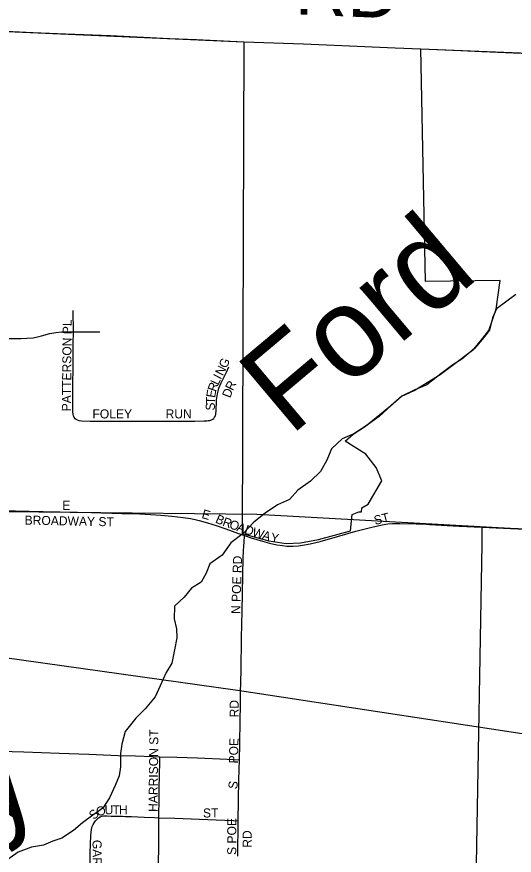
# Model space of a CAD drawing. Extents: x 1443599 to 1910620, y 1028088 to 1361369.
# Drawn here: x 1646772 to 1649524, y 1159606 to 1164247 of the extents above; entities that cross this region are included whole.
import ezdxf

# ---------------------------------------------------------------- set-up
doc = ezdxf.new("R2010")
doc.units = 0
for name, color, linetype in [('GM_X_City_Street', 7, 'Continuous'), ('GM_X_City_Street_Text', 7, 'Continuous'), ('GM_X_Corporation', 7, 'Continuous'), ('GM_X_Minor_River', 7, 'Continuous'), ('GM_X_Minor_River_Text', 7, 'Continuous'), ('GM_X_Rail_Line', 7, 'Continuous'), ('GM_X_Section', 7, 'Continuous'), ('GM_X_Township_Road', 7, 'Continuous'), ('GM_X_Township_Road_Text', 7, 'Continuous')]:
    doc.layers.add(name, color=color, linetype=linetype)

msp = doc.modelspace()

# ---------------------------------------------------------------- linework, layer by layer
at = {"layer": 'GM_X_City_Street'}
for points in [[(1647085.2, 1162502.8), (1647085.1, 1162620.8)], [(1646710.3, 1162467.7), (1646728.9, 1162466.8), (1646794.5, 1162466.5), (1646827.3, 1162467.9), (1646863.4, 1162471), (1646886.9, 1162474.9), (1646908.4, 1162480.7), (1646955.3, 1162494.6), (1646987.5, 1162500.3), (1647020.1, 1162502.8), (1647085.2, 1162502.8)], [(1647105.9, 1162015.5), (1647100.1, 1162018.6), (1647094.7, 1162022.5), (1647088.9, 1162029.5), (1647085.3, 1162038.3), (1647084.3, 1162046.3), (1647082.9, 1162062.4), (1647082.7, 1162078.7), (1647083.9, 1162436.7), (1647085.2, 1162502.8)], [(1647085.2, 1162502.8), (1647200.3, 1162503), (1647231, 1162503.9)], [(1647875, 1162061.8), (1647877.4, 1162127.5), (1647882.5, 1162159.9), (1647886.3, 1162175.8), (1647891, 1162191.4), (1647903.4, 1162221.7), (1647933.2, 1162280.1), (1647945.9, 1162310.3)], [(1647105.9, 1162015.5), (1647116.4, 1162012.5), (1647131.1, 1162010.8), (1647177.7, 1162009.8), (1647409.5, 1162009.4), (1647707.4, 1162008.9), (1647757.5, 1162008.4), (1647806.8, 1162009.9), (1647823.4, 1162011), (1647831.9, 1162011.8), (1647839.7, 1162013.3), (1647846.6, 1162014.9), (1647852.8, 1162017.5), (1647857.4, 1162020.4), (1647862.1, 1162024.4), (1647866.9, 1162030.4), (1647870.9, 1162038.1), (1647873.2, 1162045.5), (1647874.4, 1162052.7), (1647875, 1162061.8)], [(1646704.9, 1161514.3), (1646765, 1161512.9), (1646917.3, 1161509.6), (1647108.8, 1161505.5), (1647185.3, 1161503.9), (1647352.9, 1161498.5)], [(1647453.2, 1161495.4), (1647512.5, 1161493.1), (1647569.4, 1161488.2), (1647629.9, 1161482.7)], [(1647732.7, 1161469.3), (1647758.4, 1161464.4), (1647781.1, 1161459.5), (1647827.2, 1161446.4), (1647874.5, 1161431.8), (1647929, 1161412.8), (1647998.4, 1161387.2), (1648032.8, 1161375.5)], [(1648032.8, 1161375.5), (1648068.2, 1161363.4), (1648130.9, 1161344.1), (1648170.4, 1161333.5), (1648210.3, 1161324.9), (1648242.5, 1161319.9), (1648266.8, 1161317.5), (1648299.2, 1161316.7), (1648331.5, 1161318.9), (1648363.7, 1161323.6), (1648395.8, 1161329.5), (1648451.4, 1161342.9), (1648546.1, 1161370), (1648648.8, 1161399.8), (1648736.5, 1161422.7), (1648793, 1161434.8), (1648825.8, 1161439.8), (1648850.5, 1161442), (1648865.5, 1161442.4)], [(1649039, 1161438.5), (1649056.3, 1161437.6), (1649220.4, 1161427.7), (1649344.5, 1161422.3)], [(1648009.4, 1160465.8), (1648010.3, 1160505.4), (1648013.1, 1160628.6), (1648016.3, 1160809.7), (1648018.9, 1160957.8), (1648025, 1161254), (1648028.2, 1161320), (1648029.5, 1161336.5), (1648032.8, 1161375.5)], [(1648003.6, 1160135.1), (1648005.5, 1160221.3), (1648007.9, 1160353.2), (1648009.2, 1160435.7), (1648009.4, 1160465.8)], [(1646115.5, 1160197.7), (1646122.8, 1160197.4), (1646253.3, 1160194.4), (1646401, 1160190.8), (1646515.6, 1160187.3), (1646613.9, 1160184.7), (1646810.6, 1160177.8), (1647007.3, 1160171.5), (1647171.3, 1160165.1), (1647333.3, 1160159), (1647428.9, 1160155.7), (1647526.3, 1160152.8), (1647563.5, 1160151.7)], [(1647558.9, 1159814.1), (1647559.9, 1159927.3), (1647559.9, 1159976.2), (1647562.9, 1160123.7), (1647563.5, 1160151.7)], [(1647563.5, 1160151.7), (1647657.5, 1160148.9), (1647772.3, 1160145.6), (1647936.2, 1160138.8), (1647968.9, 1160137), (1648003.6, 1160135.1)], [(1647997.8, 1159797.3), (1648001.1, 1160023.1), (1648003.6, 1160135.1)], [(1647199.6, 1159785.7), (1647207.6, 1159796.6), (1647212.4, 1159802.7), (1647218.7, 1159808.5), (1647224.3, 1159812.9), (1647234.1, 1159819.1), (1647242.8, 1159822.4), (1647251.5, 1159823.9), (1647260.6, 1159824.2), (1647273, 1159823.9), (1647294, 1159823.3), (1647321.7, 1159822.6), (1647356.5, 1159821.8), (1647372.2, 1159821.4), (1647388.9, 1159820.6), (1647406.7, 1159819.9), (1647476.5, 1159817.2), (1647533.9, 1159814.9), (1647558.9, 1159814.1)], [(1647556.5, 1159485.6), (1647558.2, 1159730.5), (1647558.9, 1159814.1)], [(1647558.9, 1159814.1), (1647647.3, 1159811.3), (1647874.8, 1159803.1), (1647971.4, 1159798.4), (1647997.8, 1159797.3)], [(1647179.2, 1159498.3), (1647177.7, 1159529.3), (1647178.7, 1159618.5), (1647181.8, 1159716.6), (1647183.3, 1159731.5), (1647185.1, 1159748.2), (1647187.2, 1159757.3), (1647189.8, 1159765.7), (1647194.5, 1159776.2), (1647199.6, 1159785.7)], [(1647994.4, 1159601.6), (1647997.8, 1159797.3)]]:
    msp.add_lwpolyline(points, dxfattribs=at)
at = {"layer": 'GM_X_Corporation'}
for points in [[(1646718.7, 1164166.6), (1648028.1, 1164109.4), (1648019.8, 1161387), (1648084.7, 1161369.1), (1648165.9, 1161346.8), (1648262, 1161331), (1648341.7, 1161334.6), (1648441.5, 1161353.3), (1648619.3, 1161402.4), (1648627.5, 1161492.4), (1648664.8, 1161507.9), (1648679.2, 1161506.9), (1648680.4, 1161529.6), (1648716.7, 1161550.3), (1648791.9, 1161679.4), (1648761.1, 1161752.9), (1648704.3, 1161827.1), (1648588.4, 1161897.6), (1648634.1, 1161936.8), (1648702.2, 1161981), (1648840.5, 1162093.3), (1648898.6, 1162145.4), (1648970.7, 1162179.5), (1649115, 1162267.8), (1649181.1, 1162317.9), (1649301.3, 1162408.1), (1649343.4, 1162458.3), (1649383.5, 1162510.4), (1649423.6, 1162628.8), (1649446.6, 1162787.2), (1649033.6, 1162781.1), (1649007.2, 1164069), (1651808.8, 1163957.8)], [(1649799.6, 1161402.3), (1649503.4, 1161415.5), (1649344.5, 1161422.3), (1649345.1, 1161327.7), (1649313.1, 1159556.8)]]:
    msp.add_lwpolyline(points, dxfattribs=at)
at = {"layer": 'GM_X_Minor_River'}
msp.add_lwpolyline([(1649533, 1162709.3), (1649476.9, 1162667.2), (1649426.9, 1162631.1), (1649404.8, 1162581), (1649386.8, 1162512.8), (1649346.7, 1162460.6), (1649304.6, 1162410.5), (1649234.5, 1162352.3), (1649184.4, 1162320.2), (1649118.3, 1162270.1), (1649040.1, 1162209.9), (1648974, 1162181.8), (1648901.9, 1162147.8), (1648843.8, 1162095.6), (1648777.7, 1162035.4), (1648705.5, 1161983.3), (1648637.4, 1161939.2), (1648573.3, 1161911.1), (1648513.2, 1161854.9), (1648487.1, 1161792.7), (1648453, 1161730.6), (1648396.9, 1161676.4), (1648326.8, 1161626.2), (1648280.7, 1161576.1), (1648214.6, 1161546), (1648146.5, 1161499.9), (1648084.4, 1161449.8), (1648024.3, 1161387.6), (1647956.1, 1161335.4), (1647908, 1161267.2), (1647839.9, 1161219.1), (1647819.9, 1161166.9), (1647791.8, 1161116.8), (1647739.7, 1161084.7), (1647697.7, 1161034.6), (1647645.6, 1160984.4), (1647643.5, 1160914.2), (1647655.6, 1160860), (1647657.5, 1160809.9), (1647645.5, 1160743.6), (1647629.5, 1160669.4), (1647599.4, 1160617.3), (1647565.4, 1160543.1), (1647537.3, 1160482.9), (1647483.2, 1160416.7), (1647431.1, 1160364.5), (1647371, 1160290.3), (1647352.9, 1160220.1), (1647346.9, 1160169.9), (1647346.9, 1160095.7), (1647338.9, 1160045.6), (1647316.8, 1159991.4), (1647284.8, 1159923.2), (1647248.7, 1159867), (1647192.6, 1159828.9), (1647136.5, 1159784.8), (1647086.4, 1159742.6), (1647022.3, 1159700.5), (1646972.2, 1159684.5), (1646920.1, 1159662.4), (1646854, 1159650.4), (1646779.9, 1159622.3), (1646703.8, 1159570.2)], dxfattribs=at)
at = {"layer": 'GM_X_Rail_Line'}
msp.add_lwpolyline([(1645299.4, 1160898), (1647993, 1160519.8), (1651978.5, 1159912.5)], dxfattribs=at)
at = {"layer": 'GM_X_Section'}
msp.add_lwpolyline([(1652035.8, 1166584.2), (1652031.5, 1166558.2), (1652006.2, 1161276.9), (1648099.8, 1161492.2), (1646721.6, 1161506.3), (1646713, 1166800), (1649601.7, 1166636.1)], close=True, dxfattribs=at)
at = {"layer": 'GM_X_Township_Road'}
for points in [[(1646718.7, 1164166.6), (1646749, 1164165.7), (1646863.6, 1164160.7), (1647044.3, 1164152.1), (1647290.2, 1164143.1), (1647618.4, 1164126.6), (1647766.2, 1164121.2), (1648028.1, 1164109.4)], [(1648028.1, 1164109.4), (1648083.3, 1164107.2), (1648358, 1164097.2), (1648571, 1164088.5), (1648865.7, 1164075.4), (1649007.2, 1164069)], [(1649007.2, 1164069), (1649228.2, 1164060.6), (1649345.2, 1164055.3), (1649606, 1164043.8), (1649770.2, 1164037.4), (1649934.5, 1164031), (1650098.7, 1164023.7), (1650361.6, 1164013.4), (1650542.3, 1164006.2), (1650838, 1163993.7), (1651183, 1163981.5), (1651298, 1163976.6), (1651396.5, 1163972.3), (1651495, 1163968.2), (1651626.3, 1163964.3), (1651708.5, 1163961.4), (1651808.8, 1163957.8)], [(1647352.9, 1161498.5), (1647453.2, 1161495.4)], [(1647629.9, 1161482.7), (1647692.3, 1161474.8), (1647732.7, 1161469.3)], [(1648865.5, 1161442.4), (1648891.8, 1161443.2), (1648982.3, 1161441.3), (1649039, 1161438.5)], [(1649344.5, 1161422.3), (1649503.4, 1161415.5), (1649799.6, 1161402.3), (1649944.5, 1161396.3), (1649961.8, 1161395.5)]]:
    msp.add_lwpolyline(points, dxfattribs=at)

# ---------------------------------------------------------------- texts
at = {"layer": 'GM_X_City_Street_Text'}
for s, rotation, p in [('PATTERSON PL', 89.4255, (1647071.4, 1162062.9)), ('G', 65.6935, (1647932.3, 1162297.6)), ('N', 63.4123, (1647911.7, 1162256.3)), ('I', 62.2231, (1647900.9, 1162235.8)), ('R', 71.3116, (1647874.1, 1162168.4)), ('L', 64.9501, (1647886.3, 1162204.5)), ('R', 64.0648, (1647967.8, 1162174.3)), ('E', 81.0295, (1647869.2, 1162135.8)), ('D', 69.4081, (1647952.9, 1162134.2)), ('T', 87.9234, (1647868.1, 1162102.2)), ('FOLEY', 0, (1647190.8, 1162024.1)), ('RUN', 0, (1647595.6, 1162024.1)), ('S', 89.6175, (1647867.8, 1162067.4)), ('E', 0, (1647023.7, 1161518)), ('E', 344.0629, (1647791.8, 1161473.7)), ('BROADWAY ST', 358.8679, (1646815.1, 1161436.5)), ('B', 335.945, (1647866.8, 1161449.4)), ('R', 339.9712, (1647906.5, 1161431.8)), ('ST', 14.033, (1648755, 1161434.2)), ('O', 340.1793, (1647943.9, 1161418.2)), ('A', 340.3751, (1647985.5, 1161403.2)), ('D', 341.9953, (1648028.4, 1161387.9)), ('W', 342.7797, (1648070.9, 1161374.1)), ('A', 342.797, (1648125.6, 1161357.2)), ('Y', 350.0347, (1648174.3, 1161342.5)), ('N POE RD', 88.1552, (1648008.6, 1160940.6)), ('RD', 90, (1647999.9, 1160369.1)), ('HARRISON ST', 89.3632, (1647551, 1159845.7)), ('POE', 88.4109, (1647995.4, 1160113.5)), ('S', 82.88, (1647991.1, 1159969.8)), ('S', 41.975, (1647198.4, 1159799.8)), ('O', 15.8283, (1647219.4, 1159820.4)), ('U', 1.2349, (1647258.4, 1159831.9)), ('T', 0, (1647302.1, 1159832.9)), ('H', 0, (1647337.3, 1159832.9)), ('ST', 0, (1647802.4, 1159815.3)), ('S POE', 90, (1647986.6, 1159607.9)), ('RD', 90, (1648071.7, 1159647.5)), ('GARFIELD ST', 270, (1647191.5, 1159691.5))]:
    msp.add_text(s, height=50, rotation=rotation, dxfattribs=at).set_placement(p)
at = {"layer": 'GM_X_Minor_River_Text'}
for s, rotation, p in [('Ford', 40.0787, (1648283.3, 1161921.3)), ('Rocky', 37.0835, (1645422, 1158810.1))]:
    msp.add_text(s, height=500.23, rotation=rotation, dxfattribs=at).set_placement(p)
at = {"layer": 'GM_X_Township_Road_Text'}
msp.add_text('RD', height=300, rotation=357.542, dxfattribs=at).set_placement((1648309, 1164261.5))

doc.saveas('drawing.dxf')
